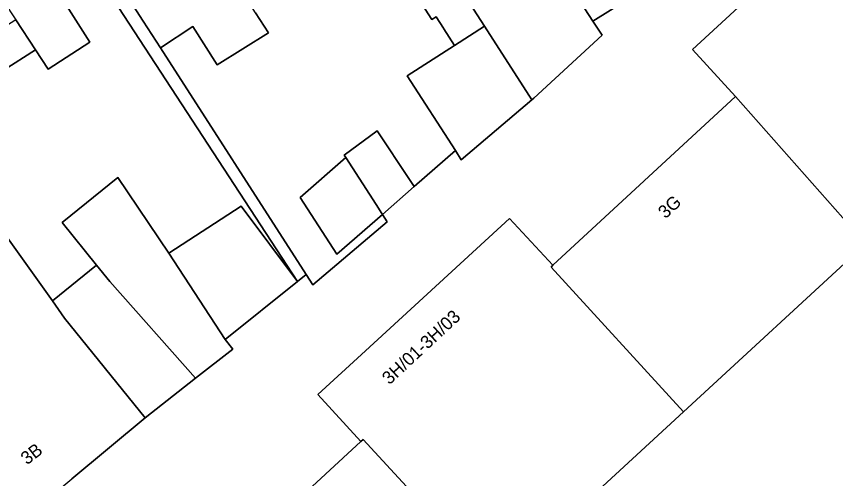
# Model space of a CAD drawing. Extents: x 159499 to 160349, y 382524 to 383273.
# Drawn here: x 159815.5 to 159878.6, y 383112.7 to 383148.2 of the extents above; entities that cross this region are included whole.
import ezdxf

# ---------------------------------------------------------------- set-up
doc = ezdxf.new("R2010")
doc.units = 0
for name, color, linetype in [('IMGEO_Erf', 7, 'Continuous'), ('IMGEO_Pand', 7, 'Continuous'), ('IMGEO_Pand_nummerreeks', 7, 'Continuous'), ('IMGEO_Rijbaan_lokaal_open', 7, 'Continuous'), ('IMGEO_Voetpad_open', 7, 'Continuous')]:
    doc.layers.add(name, color=color, linetype=linetype)

msp = doc.modelspace()

# ---------------------------------------------------------------- linework, layer by layer
at = {"layer": 'IMGEO_Erf'}
for points in [[(159810.452, 383137.218), (159818.244, 383126.331), (159821.655, 383129.092), (159819.011, 383132.358), (159823.282, 383135.814), (159827.227, 383129.995), (159832.782, 383133.613), (159837.117, 383127.828), (159821.723, 383151.405), (159818.969, 383149.649), (159821.142, 383146.24), (159817.927, 383144.161), (159816.95, 383145.641), (159814.464, 383144.054)], [(159833.896, 383148.492), (159834.882, 383146.955), (159830.946, 383144.483), (159829.055, 383147.432), (159826.569, 383145.796), (159837.8, 383128.375), (159838.318, 383127.572), (159844.036, 383132.404), (159843.663, 383132.992), (159840.161, 383129.933), (159837.329, 383134.295), (159840.84, 383137.361), (159840.726, 383137.536), (159843.26, 383139.426), (159845.752, 383135.675), (159846.118, 383135.124), (159849.281, 383137.9), (159845.58, 383143.646), (159849.22, 383145.991), (159848.399, 383147.266), (159848.373, 383147.305), (159847.805, 383148.187), (159847.474, 383147.973), (159845.636, 383150.827)], [(159880.894, 383130.711), (159866.864, 383117.803), (159852.451, 383104.542)]]:
    msp.add_lwpolyline(points, dxfattribs=at)
at = {"layer": 'IMGEO_Pand'}
for points in [[(159840.463, 383164.563), (159834.587, 383173.647), (159828.738, 383169.887), (159828.505, 383169.737), (159834.32, 383160.746), (159835.994, 383158.159), (159839.487, 383160.419), (159842.429, 383155.87), (159842.038, 383155.618), (159845.273, 383150.594), (159845.636, 383150.827), (159847.474, 383147.973), (159847.805, 383148.187), (159848.373, 383147.305), (159848.399, 383147.266), (159849.22, 383145.991), (159851.519, 383147.471), (159850.669, 383148.784), (159847.026, 383154.562), (159846.526, 383155.446), (159844.898, 383157.869), (159844.824, 383157.821)], [(159828.611, 383156.262), (159822.422, 383165.829), (159816.292, 383161.895), (159818.963, 383157.559), (159825.248, 383147.845), (159826.569, 383145.796), (159829.055, 383147.432), (159830.946, 383144.483), (159834.882, 383146.955), (159833.896, 383148.492), (159831.778, 383151.794), (159831.489, 383152.244), (159831.293, 383152.117)], [(159858.078, 383163.683), (159855.275, 383161.92), (159858.016, 383157.566), (159854.898, 383155.557), (159859.884, 383147.849), (159865.729, 383151.527)], [(159815.518, 383161.374), (159809.323, 383157.389), (159813.507, 383150.852), (159815.427, 383147.946), (159816.95, 383145.641), (159817.927, 383144.161), (159821.142, 383146.24), (159818.969, 383149.649), (159821.723, 383151.405)], [(159870.856, 383142.052), (159880.894, 383130.711), (159895.666, 383144.303), (159885.667, 383155.685), (159885.592, 383155.616), (159882.293, 383159.226), (159867.552, 383145.679)], [(159854.898, 383155.557), (159854.306, 383156.473), (159854.104, 383156.343), (159852.839, 383158.308), (159847.026, 383154.562), (159850.669, 383148.784), (159851.519, 383147.471), (159855.182, 383141.808), (159855.327, 383141.931), (159860.586, 383146.764), (159859.884, 383147.849)], [(159815.427, 383147.946), (159812.978, 383146.383), (159814.464, 383144.054), (159816.95, 383145.641)], [(159851.519, 383147.471), (159849.22, 383145.991), (159845.58, 383143.646), (159849.281, 383137.9), (159849.741, 383137.186), (159855.182, 383141.808)], [(159870.856, 383142.052), (159856.801, 383129.073), (159856.653, 383128.937), (159866.864, 383117.803), (159880.894, 383130.711)], [(159840.84, 383137.361), (159843.189, 383133.743), (159843.616, 383133.066), (159843.663, 383132.992), (159846.118, 383135.124), (159845.752, 383135.675), (159843.26, 383139.426), (159840.726, 383137.536)], [(159819.185, 383125.016), (159818.244, 383126.331), (159810.452, 383137.218), (159808.018, 383135.617), (159805.132, 383133.72), (159803.527, 383132.489), (159801.473, 383130.913), (159800.889, 383130.465), (159801.669, 383129.525), (159796.257, 383125.035), (159795.973, 383124.799), (159802.101, 383118.421), (159806.078, 383113.81), (159811.575, 383107.437), (159817.035, 383110.295), (159817.005, 383110.365), (159819.75, 383112.651), (159825.39, 383117.349)], [(159843.663, 383132.992), (159843.616, 383133.066), (159843.189, 383133.743), (159840.84, 383137.361), (159837.329, 383134.295), (159840.161, 383129.933)], [(159827.227, 383129.995), (159823.282, 383135.814), (159819.011, 383132.358), (159821.655, 383129.092), (159822.671, 383127.837), (159829.264, 383120.384), (159832.132, 383122.629), (159831.542, 383123.365)], [(159827.227, 383129.995), (159831.542, 383123.365), (159837.117, 383127.828), (159832.782, 383133.613)], [(159856.801, 383129.073), (159853.447, 383132.681), (159842.37, 383122.504), (159838.687, 383119.121), (159842.011, 383115.506), (159842.194, 383115.675), (159852.451, 383104.542), (159866.864, 383117.803), (159856.653, 383128.937)], [(159822.671, 383127.837), (159821.655, 383129.092), (159818.244, 383126.331), (159819.185, 383125.016), (159825.39, 383117.349), (159829.264, 383120.384)], [(159852.451, 383104.542), (159842.194, 383115.675), (159842.011, 383115.506), (159828.063, 383102.657), (159837.827, 383091.087), (159837.898, 383091.152), (159841.507, 383094.473), (159842.412, 383095.306)]]:
    msp.add_lwpolyline(points, close=True, dxfattribs=at)
at = {"layer": 'IMGEO_Rijbaan_lokaal_open'}
for points in [[(159878.649, 383162.412), (159877.286, 383161.578), (159872.333, 383157.555), (159866.464, 383152.788), (159866.85, 383152.233), (159865.729, 383151.527), (159859.884, 383147.849), (159860.586, 383146.764), (159855.327, 383141.931), (159855.182, 383141.808), (159849.741, 383137.186), (159849.281, 383137.9), (159846.118, 383135.124), (159843.663, 383132.992), (159844.036, 383132.404), (159838.318, 383127.572), (159837.8, 383128.375), (159837.117, 383127.828), (159831.542, 383123.365), (159832.132, 383122.629), (159829.264, 383120.384), (159825.39, 383117.349), (159819.75, 383112.651)], [(159828.063, 383102.657), (159842.011, 383115.506), (159838.687, 383119.121), (159842.37, 383122.504), (159853.447, 383132.681), (159856.801, 383129.073), (159870.856, 383142.052), (159867.552, 383145.679), (159882.293, 383159.226)]]:
    msp.add_lwpolyline(points, dxfattribs=at)
at = {"layer": 'IMGEO_Voetpad_open'}
msp.add_lwpolyline([(159826.569, 383145.796), (159825.248, 383147.845), (159818.963, 383157.559), (159816.292, 383161.895), (159815.518, 383161.374), (159821.723, 383151.405), (159837.117, 383127.828), (159837.8, 383128.375)], close=True, dxfattribs=at)

# ---------------------------------------------------------------- texts
at = {"layer": 'IMGEO_Pand_nummerreeks'}
for s, rotation, p in [('3G', 42.72073, (159865.465, 383132.609)), ('3H/01-3H/03', 42.89449, (159844.206, 383119.839)), ('3B', 37.60322, (159816.293, 383113.679))]:
    msp.add_text(s, height=1, rotation=rotation, dxfattribs=at).set_placement(p)

doc.saveas('drawing.dxf')
